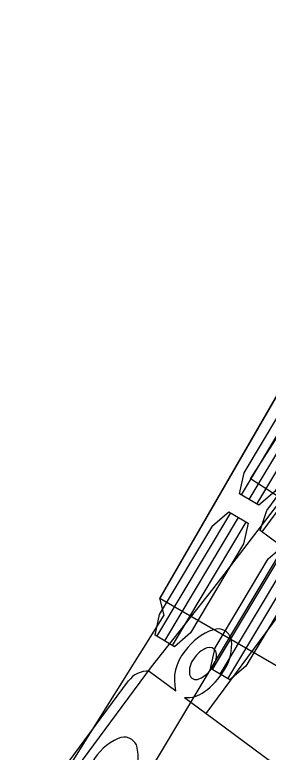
# Model space of a CAD drawing. Extents: x 973688 to 979179, y 703586 to 707602.
# Drawn here: x 973948.22 to 973954.69, y 707232.89 to 707251.69 of the extents above; entities that cross this region are included whole.
import ezdxf

# ---------------------------------------------------------------- set-up
doc = ezdxf.new("R2010")
doc.units = 0
doc.layers.add('0-NPLT', color=7, linetype='Continuous')
doc.layers.add('NO PLOT', color=7, linetype='Continuous')

msp = doc.modelspace()

# ---------------------------------------------------------------- linework, layer by layer
at = {"layer": '0-NPLT'}
for p, q in [((973954.531, 707238.505), (973956.711, 707241.453)), ((973954.531, 707238.505), (973956.711, 707241.453)), ((973953.107, 707233.878), (973956.589, 707231.303)), ((973953.107, 707233.878), (973956.589, 707231.303))]:
    msp.add_line(p, q, dxfattribs=at)
for points in [[(973974.835, 707252.19), (973973.399, 707249.915), (973971.935, 707247.651), (973970.384, 707245.313), (973968.756, 707242.919), (973967.115, 707240.57), (973965.465, 707238.266), (973963.8, 707235.998), (973962.118, 707233.762), (973960.413, 707231.55), (973958.683, 707229.36), (973956.952, 707227.22), (973955.241, 707225.152), (973953.489, 707223.084), (973951.716, 707221.037), (973949.146, 707218.152), (973942.714, 707222.908), (973951.71, 707235.067), (973953.281, 707237.057), (973955.407, 707239.823), (973955.568, 707240.095), (973973.993, 707283.317)], [(973974.835, 707252.19), (973973.399, 707249.915), (973971.935, 707247.651), (973970.384, 707245.313), (973968.756, 707242.919), (973967.115, 707240.57), (973965.465, 707238.266), (973963.8, 707235.998), (973962.118, 707233.762), (973960.413, 707231.55), (973958.683, 707229.36), (973956.952, 707227.22), (973955.241, 707225.152), (973953.489, 707223.084), (973951.716, 707221.037), (973949.146, 707218.152), (973942.714, 707222.908), (973951.71, 707235.067), (973953.281, 707237.057), (973955.407, 707239.823), (973955.568, 707240.095), (973973.993, 707283.317)], [(973979.494, 707261.232), (973978.152, 707258.904), (973976.766, 707256.602), (973975.341, 707254.331), (973973.876, 707252.092), (973972.372, 707249.885), (973970.835, 707247.717), (973969.262, 707245.584), (973967.634, 707243.46), (973965.906, 707241.291), (973964.139, 707239.161), (973962.334, 707237.069), (973960.975, 707235.545), (973954.238, 707239.86), (973962.328, 707252.491), (973963.821, 707254.56), (973965.324, 707256.73), (973965.088, 707257.177), (973967.733, 707261.468), (973969.059, 707263.77), (973970.343, 707266.107), (973971.585, 707268.486), (973972.781, 707270.893), (973973.929, 707273.329)], [(973979.494, 707261.232), (973978.152, 707258.904), (973976.766, 707256.602), (973975.341, 707254.331), (973973.876, 707252.092), (973972.372, 707249.885), (973970.835, 707247.717), (973969.262, 707245.584), (973967.634, 707243.46), (973965.906, 707241.291), (973964.139, 707239.161), (973962.334, 707237.069), (973960.975, 707235.545), (973954.238, 707239.86), (973962.328, 707252.491), (973963.821, 707254.56), (973965.324, 707256.73), (973965.088, 707257.177), (973967.733, 707261.468), (973969.059, 707263.77), (973970.343, 707266.107), (973971.585, 707268.486), (973972.781, 707270.893), (973973.929, 707273.329)], [(973952.555, 707234.286), (973953.107, 707233.878), (973953.249, 707234.07), (973959.41, 707242.401), (973961.15, 707241.114), (973962.891, 707239.826), (973956.731, 707231.495), (973956.59, 707231.303), (973957.141, 707230.895)], [(973952.555, 707234.286), (973953.107, 707233.878), (973953.249, 707234.07), (973959.41, 707242.401), (973961.15, 707241.114), (973962.891, 707239.826), (973956.731, 707231.495), (973956.59, 707231.303), (973957.141, 707230.895)], [(973951.649, 707234.956), (973952.329, 707234.454)], [(973951.649, 707234.956), (973952.329, 707234.454)], [(973947.547, 707231.477), (973947.597, 707231.547), (973947.597, 707231.55), (973947.484, 707231.93), (973947.483, 707231.933), (973947.554, 707232.029), (973947.555, 707232.028), (973947.981, 707231.393), (973947.92, 707231.311), (973947.63, 707231.505), (973947.629, 707231.505), (973947.582, 707231.44), (973947.581, 707231.439), (973947.581, 707231.439), (973947.569, 707231.402), (973947.569, 707231.402), (973948.049, 707230.544), (973951.126, 707234.706)], [(973947.547, 707231.477), (973947.597, 707231.547), (973947.597, 707231.55), (973947.484, 707231.93), (973947.483, 707231.933), (973947.554, 707232.029), (973947.555, 707232.028), (973947.981, 707231.393), (973947.92, 707231.311), (973947.63, 707231.505), (973947.629, 707231.505), (973947.582, 707231.44), (973947.581, 707231.439), (973947.581, 707231.439), (973947.569, 707231.402), (973947.569, 707231.402), (973948.049, 707230.544), (973951.126, 707234.706)]]:
    msp.add_lwpolyline(points, dxfattribs=at)
msp.add_lwpolyline([(973954.946, 707238.198), (973954.486, 707238.538), (973954.652, 707239.054), (973956.222, 707241.176), (973956.666, 707241.487), (973957.126, 707241.146), (973956.959, 707240.631), (973955.389, 707238.509)], close=True, dxfattribs=at)
msp.add_lwpolyline([(973954.946, 707238.198), (973954.486, 707238.538), (973954.652, 707239.054), (973956.222, 707241.176), (973956.666, 707241.487), (973957.126, 707241.146), (973956.959, 707240.631), (973955.389, 707238.509)], close=True, dxfattribs=at)
for centre, radius, start, end in [((973771.826, 707378.695), 234.852, 318.71735, 332.40041), ((973771.826, 707378.695), 234.852, 318.71735, 332.40041), ((973953.741, 707234.67), 1.416, 108.5229, 145.5908), ((973953.741, 707234.67), 1.416, 108.5229, 145.5908), ((973953.41, 707235.688), 0.346, 13.1132, 110.1262), ((973953.41, 707235.688), 0.346, 13.1132, 110.1262), ((973952.622, 707235.613), 1.136, 326.2342, 7.755), ((973952.622, 707235.613), 1.136, 326.2342, 7.755), ((973953.359, 707234.926), 0.664, 110.3934, 148.6151), ((973953.359, 707234.926), 0.664, 110.3934, 148.6151), ((973953.196, 707235.391), 0.172, 26.0667, 113.2173), ((973953.196, 707235.391), 0.172, 26.0667, 113.2173), ((973953.431, 707234.727), 1.136, 139.0977, 193.889), ((973953.431, 707234.727), 1.136, 139.0977, 193.889), ((973953.008, 707235.347), 0.362, 330.1814, 19.2224), ((973953.008, 707235.347), 0.362, 330.1814, 19.2224), ((973953.2, 707234.946), 0.522, 141.3494, 188.5135), ((973953.2, 707234.946), 0.522, 141.3494, 188.5135), ((973952.643, 707235.437), 0.732, 292.1107, 338.3451), ((973952.643, 707235.437), 0.732, 292.1107, 338.3451), ((973951.624, 707234.338), 0.619, 87.6792, 143.5209), ((973951.624, 707234.338), 0.619, 87.6792, 143.5209), ((973952.072, 707235.855), 1.73, 304.8938, 329.6923), ((973952.072, 707235.855), 1.73, 304.8938, 329.6923), ((973952.846, 707234.912), 0.169, 194.9659, 295.0846), ((973952.846, 707234.912), 0.169, 194.9659, 295.0846), ((973952.616, 707235.012), 0.729, 265.1964, 307.7104), ((973952.616, 707235.012), 0.729, 265.1964, 307.7104)]:
    msp.add_arc(centre, radius, start, end, dxfattribs=at)
at = {"layer": 'NO PLOT'}
for p, q in [((973954.006, 707239.449), (973955.887, 707242.597)), ((973954.203, 707239.331), (973956.084, 707242.479)), ((973954.4, 707239.214), (973956.28, 707242.362)), ((973951.852, 707235.843), (973953.733, 707238.991)), ((973952.049, 707235.726), (973953.93, 707238.874)), ((973952.246, 707235.608), (973954.126, 707238.756)), ((973953.269, 707234.997), (973955.149, 707238.145)), ((973953.466, 707234.88), (973955.346, 707238.027)), ((973953.662, 707234.762), (973955.543, 707237.91))]:
    msp.add_line(p, q, dxfattribs=at)
for points in [[(973978.433, 707282.63), (973978.414, 707282.64), (973978.379, 707282.579), (973975.542, 707277.673), (973951.926, 707236.816), (973955.605, 707234.689), (973959.285, 707232.562), (973982.901, 707273.419), (973985.736, 707278.326), (973985.772, 707278.387), (973985.753, 707278.398)], [(973949.546, 707232.404), (973952.034, 707236.381), (973951.926, 707236.816), (973956.438, 707244.633), (973957.724, 707246.976), (973958.989, 707249.336), (973960.231, 707251.71)], [(973950.299, 707231.452), (973950.888, 707231.1), (973951.011, 707231.304), (973956.325, 707240.199), (973958.184, 707239.089), (973960.043, 707237.979), (973954.728, 707229.083), (973954.607, 707228.878), (973955.196, 707228.527)]]:
    msp.add_lwpolyline(points, dxfattribs=at)
for points in [[(973954.449, 707239.185), (973953.958, 707239.478), (973954.073, 707240.007), (973955.427, 707242.274), (973955.838, 707242.626), (973956.329, 707242.332), (973956.214, 707241.803), (973954.86, 707239.537)], [(973952.295, 707235.579), (973951.804, 707235.872), (973951.919, 707236.402), (973953.273, 707238.668), (973953.684, 707239.02), (973954.175, 707238.727), (973954.06, 707238.198), (973952.706, 707235.931)], [(973953.711, 707234.733), (973953.22, 707235.026), (973953.335, 707235.555), (973954.689, 707237.822), (973955.101, 707238.174), (973955.592, 707237.881), (973955.476, 707237.352), (973954.122, 707235.085)]]:
    msp.add_lwpolyline(points, close=True, dxfattribs=at)
for centre, radius, start, end in [((973709.103, 707385.623), 289.648, 325.2551, 335.89167), ((973951.442, 707231.95), 1.416, 114.1502, 151.2181), ((973951.013, 707232.93), 0.346, 18.7405, 115.7535), ((973950.235, 707232.779), 1.136, 331.8615, 13.3823)]:
    msp.add_arc(centre, radius, start, end, dxfattribs=at)

doc.saveas('drawing.dxf')
